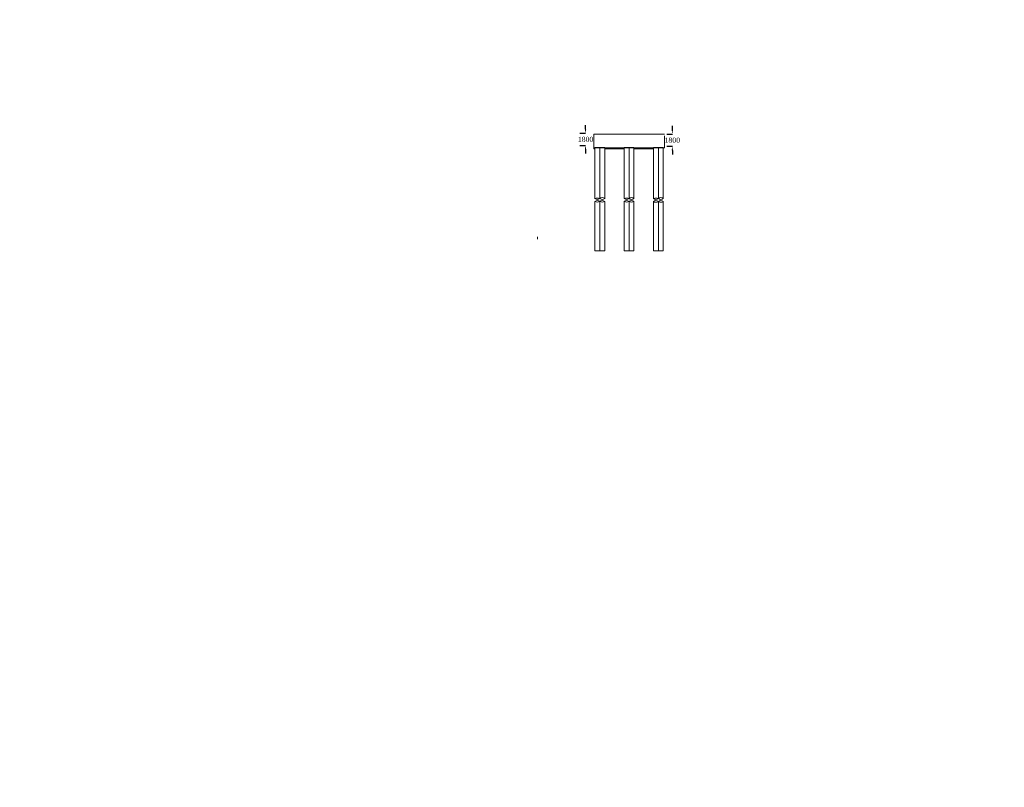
# Model space of a CAD drawing. Header units: millimetres. Extents: x -20950785 to 389010297, y -11535949 to 14056629.
# Tile 523 of 654: x 19407551 to 19528679, y -1792070 to -1697605. Entities that reach past the tile are written whole.
import ezdxf

# ---------------------------------------------------------------- set-up
doc = ezdxf.new("R2010")
doc.units = ezdxf.units.MM
doc.header["$LTSCALE"] = 60
doc.header["$MEASUREMENT"] = 0
doc.layers.add('TEXT', color=7, linetype='Continuous')
doc.styles.add('PDF Arial Bold', font='times.ttf')
doc.dimstyles.get("Standard").update_dxf_attribs({"dimtxt": 400, "dimasz": 215, "dimexe": 0.18, "dimexo": 0.0625, "dimgap": 0.09, "dimtad": 0, "dimtih": 1, "dimtoh": 1, "dimdec": 0, "dimzin": 4, "dimdsep": 46, "dimtxsty": 'Standard', "dimblk": 'OPEN90', "dimcen": 0, "dimadec": 0, "dimazin": 1, "dimtfac": 1, "dimtdec": 0, "dimtix": 1, "dimtofl": 0, "dimtmove": 0, "dimatfit": 3, "dimldrblk": 'OPEN30', "dimfxl": 1, "dimtolj": 1, "dimtzin": 0, "dimarcsym": 0})

# ---------------------------------------------------------------- blocks, each defined once
blk = doc.blocks.new('*D2934')
at = {"color": 0, "linetype": 'Continuous', "lineweight": -2, "ltscale": 2, "transparency": 16777216}
for p, q in [((19477165, -1711083), (19477165, -1710583)), ((19476470, -1711583), (19477165, -1711583)), ((19476470, -1713083), (19477165, -1713083)), ((19477165, -1713583), (19477165, -1714083))]:
    blk.add_line(p, q, dxfattribs=at)
at = {"color": 0, "linetype": 'Continuous', "lineweight": 9, "ltscale": 2, "transparency": 16777216}
for points in [[(19477081, -1711083), (19477248, -1711083), (19477165, -1711583)], [(19477081, -1713583), (19477248, -1713583), (19477165, -1713083)]]:
    blk.add_solid(points, dxfattribs=at)
at = {"layer": 'Defpoints', "color": 0, "linetype": 'Continuous', "lineweight": 9, "ltscale": 2, "transparency": 16777216}
for p in [(19476469, -1711583), (19476469, -1713083), (19477165, -1713083)]:
    blk.add_point(p, dxfattribs=at)
at = {"color": 0, "linetype": 'Continuous', "lineweight": 9, "ltscale": 2, "transparency": 16777216, "insert": (19477165, -1712333), "char_height": 500, "attachment_point": 5, "style": 'PDF Arial Bold'}
blk.add_mtext('\\A1;{\\H1.25x;1800}', dxfattribs=at)
blk = doc.blocks.new('*D2935')
at = {"color": 0, "linetype": 'Continuous', "lineweight": -2, "ltscale": 2, "transparency": 16777216}
for p, q in [((19487840, -1711183), (19487840, -1710683)), ((19487145, -1711683), (19487840, -1711683)), ((19487145, -1713183), (19487840, -1713183)), ((19487840, -1713683), (19487840, -1714183))]:
    blk.add_line(p, q, dxfattribs=at)
at = {"color": 0, "linetype": 'Continuous', "lineweight": 9, "ltscale": 2, "transparency": 16777216}
for points in [[(19487756, -1711183), (19487923, -1711183), (19487840, -1711683)], [(19487756, -1713683), (19487923, -1713683), (19487840, -1713183)]]:
    blk.add_solid(points, dxfattribs=at)
at = {"layer": 'Defpoints', "color": 0, "linetype": 'Continuous', "lineweight": 9, "ltscale": 2, "transparency": 16777216}
for p in [(19487145, -1711683), (19487145, -1713183), (19487840, -1713183)]:
    blk.add_point(p, dxfattribs=at)
at = {"color": 0, "linetype": 'Continuous', "lineweight": 9, "ltscale": 2, "transparency": 16777216, "insert": (19487840, -1712433), "char_height": 500, "attachment_point": 5, "style": 'PDF Arial Bold'}
blk.add_mtext('\\A1;{\\H1.25x;1800}', dxfattribs=at)

msp = doc.modelspace()

# ---------------------------------------------------------------- hatches: boundary and pattern name
at = {"linetype": 'Continuous', "lineweight": 9}
h = msp.add_hatch(dxfattribs=at)
h.set_pattern_fill('AR-CONC', scale=25, style=0)
h.set_pattern_definition([(50, (19468148.22, -1757436.35), (179.31505, -15.68803), [18.75, -206.25]), (355, (19468148.22, -1757436.35), (-34.6878, 188.048), [15, -165]), (100.4514, (19468163.17, -1757437.66), (144.62735, 172.3599), [15.93505, -175.2855]), (46.1842, (19468148.22, -1757386.35), (266.8103, -41.3798), [28.125, -309.375]), (96.6356, (19468170.46, -1757389.8), (233.6657, 243.5295), [23.9026, -262.9282]), (351.1842, (19468148.22, -1757386.35), (233.6655, 243.5297), [22.5, -247.5]), (21, (19468173.22, -1757398.85), (149.22676, -100.6547), [18.75, -206.25]), (326, (19468173.22, -1757398.85), (60.8288, 181.2875), [15, -165]), (71.4514, (19468185.66, -1757407.24), (210.05566, 80.6326), [15.93505, -175.2855]), (37.5, (19468148.22, -1757436.35), (3.03996, 83.22346), [0, -163, 0, -167.5, 0, -165.625]), (7.5, (19468148.22, -1757436.35), (65.76738, 98.60293), [0, -95.5, 0, -159.25, 0, -63.125]), (327.5, (19468092.47, -1757436.35), (133.45561, -5.63872), [0, -62.5, 0, -195, 0, -258.75]), (317.5, (19468067.47, -1757436.35), (145.79654, 25.02625), [0, -81.25, 0, -129.5, 0, -183.75])])
h.paths.add_polyline_path([(19481920.25, -1713383.32), (19479520.25, -1713383.32), (19479520.25, -1713483.32), (19481920.25, -1713483.32)])
h.paths.add_polyline_path([(19478320.25, -1713383.32), (19478170.25, -1713383.32), (19478170.25, -1713483.32), (19478320.25, -1713483.32)])
h.paths.add_polyline_path([(19485520.25, -1713383.32), (19483120.25, -1713383.32), (19483120.25, -1713483.32), (19485520.25, -1713483.32)])
h.paths.add_polyline_path([(19486870.25, -1713383.32), (19486720.25, -1713383.32), (19486720.25, -1713483.32), (19486870.25, -1713483.32)])

# ---------------------------------------------------------------- linework, layer by layer
at = {"color": 7, "linetype": 'Continuous', "lineweight": 9}
for p, q in [((19486870.25, -1711683.32), (19478170.25, -1711683.32)), ((19486870.25, -1711683.32), (19478170.25, -1711683.32)), ((19478170.25, -1713483.32), (19478170.25, -1711683.32)), ((19478170.25, -1713245.22), (19478170.25, -1713283.32)), ((19486870.25, -1713383.32), (19478170.25, -1713383.32)), ((19478320.25, -1713483.32), (19478170.25, -1713483.32)), ((19479520.25, -1713333.32), (19478320.25, -1713333.32)), ((19478320.25, -1719633.01), (19478320.25, -1713333.32)), ((19479520.25, -1719633.01), (19479520.25, -1713333.32)), ((19481920.25, -1713483.32), (19479520.25, -1713483.32)), ((19483120.25, -1713333.32), (19481920.25, -1713333.32)), ((19483120.25, -1713333.32), (19483120.25, -1713443.34)), ((19483120.25, -1719615.54), (19483120.25, -1713383.32)), ((19485520.25, -1713483.32), (19483120.25, -1713483.32)), ((19486720.25, -1713333.32), (19485520.25, -1713333.32)), ((19485520.25, -1719623.86), (19485520.25, -1713333.32)), ((19486720.25, -1719623.86), (19486720.25, -1713333.32)), ((19482520.25, -1718333.32), (19482520.25, -1717133.32)), ((19478320.25, -1726067.06), (19478320.25, -1719974.56)), ((19479520.25, -1726067.06), (19479520.25, -1719974.56)), ((19481920.25, -1726067.06), (19481920.25, -1719974.56)), ((19483120.25, -1726067.06), (19483120.25, -1719974.56)), ((19485520.25, -1726067.06), (19485520.25, -1719974.56)), ((19486720.25, -1726067.06), (19486720.25, -1719974.56)), ((19471251.42, -1724597.88), (19471251.42, -1724327.08))]:
    msp.add_line(p, q, dxfattribs=at)
at = {"color": 7, "linetype": 'Continuous', "lineweight": 9, "ltscale": 2}
for p, q in [((19486870.25, -1711883.32), (19486870.25, -1713383.32)), ((19478320.25, -1726067.06), (19479520.25, -1726067.06)), ((19481920.25, -1726067.06), (19483120.25, -1726067.06)), ((19485520.25, -1726067.06), (19486720.25, -1726067.06))]:
    msp.add_line(p, q, dxfattribs=at)
at = {"color": 7, "linetype": 'Continuous', "lineweight": 9, "ltscale": 20}
msp.add_line((19481920.25, -1719628.44), (19481920.25, -1713333.32), dxfattribs=at)
at = {"color": 7, "linetype": 'Continuous', "lineweight": 9}
for centre, radius, start, end in [((19478620.25, -1720256.57), 696.1, 64.4707595, 115.5292405), ((19478620.25, -1719238.91), 491.66, 232.3974099, 307.6025901), ((19478620.25, -1720257.25), 412.21, 43.2985883, 136.7014117), ((19478620.25, -1719499.66), 561.72, 237.7187091, 302.2812909), ((19479220.25, -1719911.13), 412.21, 43.2985883, 136.7014117), ((19479220.25, -1719153.54), 561.72, 237.7187091, 302.2812909), ((19479220.25, -1720257.25), 412.21, 43.2985883, 136.7014117), ((19479220.25, -1719499.66), 561.72, 237.7187091, 302.2812909), ((19482220.25, -1720256.57), 696.1, 64.4707595, 115.5292405), ((19482220.25, -1719238.91), 491.66, 232.3974099, 307.6025901), ((19482220.25, -1720257.25), 412.21, 43.2985883, 136.7014117), ((19482220.25, -1719499.66), 561.72, 237.7187091, 302.2812909), ((19482820.25, -1719911.13), 412.21, 43.2985883, 136.7014117), ((19482820.25, -1719153.54), 561.72, 237.7187091, 302.2812909), ((19482820.25, -1720257.25), 412.21, 43.2985883, 136.7014117), ((19482820.25, -1719499.66), 561.72, 237.7187091, 302.2812909), ((19485820.25, -1720256.57), 696.1, 64.4707595, 115.5292405), ((19485820.25, -1719238.91), 491.66, 232.3974099, 307.6025901), ((19485820.25, -1720274.09), 412.21, 43.2985883, 136.7014117), ((19485820.25, -1719516.5), 561.72, 237.7187091, 302.2812909), ((19486420.25, -1719911.13), 412.21, 43.2985883, 136.7014117), ((19486420.25, -1719153.54), 561.72, 237.7187091, 302.2812909), ((19486441.2, -1720274.09), 412.21, 43.2985883, 136.7014117), ((19486441.2, -1719516.5), 561.72, 237.7187091, 302.2812909)]:
    msp.add_arc(centre, radius, start, end, dxfattribs=at)
at = {"layer": 'TEXT', "color": 7, "linetype": 'Continuous', "lineweight": 9, "ltscale": 1000}
for p, q in [((19478920.25, -1719628.44), (19478920.25, -1713396.22)), ((19482520.25, -1719615.54), (19482520.25, -1713333.32)), ((19482520.25, -1719628.44), (19482520.25, -1713383.32)), ((19482520.25, -1719615.54), (19482520.25, -1713433.32)), ((19486120.25, -1719628.44), (19486120.25, -1713396.22)), ((19478920.25, -1726067.06), (19478920.25, -1719974.56)), ((19482520.25, -1726067.06), (19482520.25, -1719974.56)), ((19486141.2, -1719991.4), (19486141.2, -1726067.06))]:
    msp.add_line(p, q, dxfattribs=at)

# ---------------------------------------------------------------- texts
at = {"linetype": 'Continuous', "lineweight": 9, "attachment_point": 1}
for s, insert, char_height, width in [('\\pi10158.44613,t63131.39988;{\\fTimes New Roman|b0|i0|c0|p18;\\H1.1574x;\\L \\H1.35001x;ELEVATION OF \\P\\pi4046.73684,t57019.6906;ABUTMENT ELEMENT \\P\\pi14062.64478,t67035.59854;DIRECTION}', (12497583.67, -1697651.87), 1708.805, 49244.7449), ('\\pi7448.80773;{\\fTimes New Roman|b0|i0|c0|p18;\\LCertified that the boring details  shown are correct.}', (15409101.88, -1786309.28), 1915.15152, 72153.3279)]:
    msp.add_mtext(s, dxfattribs=dict(at, insert=insert, char_height=char_height, width=width))
at = {"layer": 'TEXT', "linetype": 'Continuous', "lineweight": 9, "char_height": 1300, "attachment_point": 1}
for s, insert, width in [('\\pi2427.77062;{\\fTimes New Roman|b0|i0|c0|p18;\\LELEVATION OF PIER \\P\\pi3593.74034;ALONG CURRENT \\P\\pi6498.82325;DIRECTION  }', (15360275.45, -1757012.17), 23280.4872), ('\\pi1974.11068;{\\fTimes New Roman|b0|i0|c0|p18;\\LELEVATION OF PIER \\P\\pi3681.82517;ALONG TRAFFIC  \\P\\pi6045.16331;DIRECTION  }', (15380917.89, -1757464.88), 22373.1673)]:
    msp.add_mtext(s, dxfattribs=dict(at, insert=insert, width=width))

# ---------------------------------------------------------------- dimensions: what is measured, and where the dimension line sits
at = {"color": 7, "linetype": 'Continuous', "lineweight": 9, "ltscale": 2}
for base, p1, p2, picture, middle in [((19477164.75, -1713083.32), (19476469.49, -1711583.32), (19476469.49, -1713083.32), '*D2934', (19477164.75, -1712333.32)), ((19487839.75, -1713183.32), (19487145.32, -1711683.32), (19487145.32, -1713183.32), '*D2935', (19487839.75, -1712433.32))]:
    dim = msp.add_linear_dim(base=base, p1=p1, p2=p2, angle=90, text='{\\H1.25x;1800}', dimstyle='Standard', override={"dimtxt": 500, "dimasz": 500, "dimtxsty": 'PDF Arial Bold', "dimfxl": 300}, dxfattribs=at)
    dim.commit()
    dim.dimension.update_dxf_attribs({"geometry": picture, "text_midpoint": middle, "dimtype": 160})

doc.saveas('drawing.dxf')
